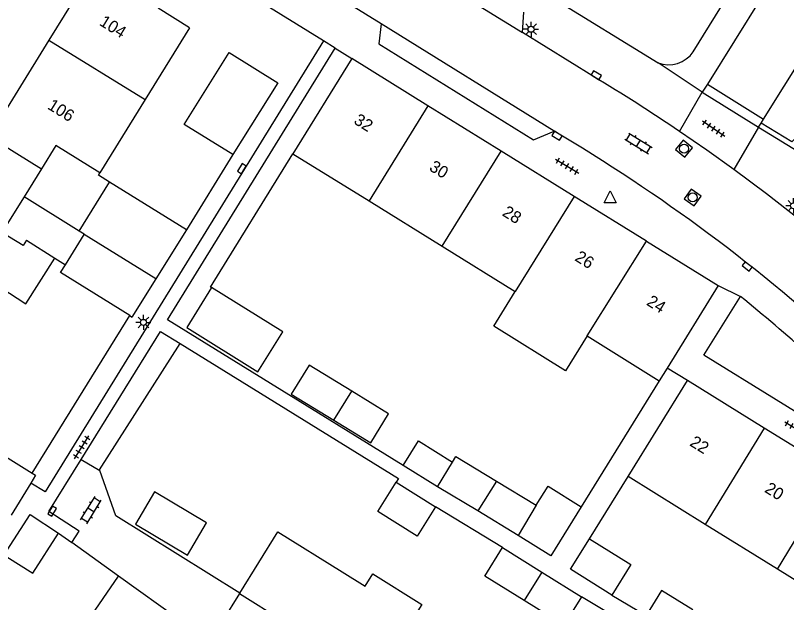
# Model space of a CAD drawing. Extents: x 128999 to 131010, y 395498 to 399007.
# Drawn here: x 130310.1 to 130374.2, y 398200.6 to 398249.4 of the extents above; entities that cross this region are included whole.
import ezdxf

# ---------------------------------------------------------------- set-up
doc = ezdxf.new("R2010")
doc.units = 0
for name, color, linetype in [('gg-afsc-erfafscheiding', 7, 'Continuous'), ('gg-afsc-hekwerk', 7, 'Continuous'), ('gg-afsc-muur', 7, 'Continuous'), ('gg-anno-huisnummerreeks BGT', 7, 'Continuous'), ('gg-bbg-bijgebouw', 7, 'Continuous'), ('gg-bbg-gedigitaliseerde bebouwing', 7, 'Continuous'), ('gg-bbg-gedigitaliseerde bijgebouw', 7, 'Continuous'), ('gg-bbg-hoofdgebouw', 7, 'Continuous'), ('gg-bbg-luifel en loopbrug', 7, 'Continuous'), ('gg-bbg-tussenscheiding', 7, 'Continuous'), ('gg-knt-verharding', 7, 'Continuous'), ('gg-knt-verharding nz', 7, 'Continuous'), ('gt-grn-weggrens', 7, 'Continuous'), ('gt-symb-klinker verharding', 7, 'Continuous'), ('gt-symb-kolk', 7, 'Continuous'), ('gt-symb-lichtmast', 7, 'Continuous'), ('gt-symb-rioolschacht', 7, 'Continuous'), ('gt-symb-tegel verharding', 7, 'Continuous'), ('gt-symb-waterafsluiter', 7, 'Continuous')]:
    doc.layers.add(name, color=color, linetype=linetype)

# ---------------------------------------------------------------- blocks, each defined once
blk = doc.blocks.new('gt0-TEG1')
at = {"layer": 'gt-symb-tegel verharding'}
for p, q in [((-1.125, 0), (1.125, 0)), ((-0.9, -0.25), (-0.9, 0.25)), ((-0.45, -0.25), (-0.45, 0.25)), ((0, -0.25), (0, 0.25)), ((0.45, -0.25), (0.45, 0.25)), ((0.9, -0.25), (0.9, 0.25))]:
    blk.add_line(p, q, dxfattribs=at)
blk = doc.blocks.new('gt0-KOLK')
at = {"layer": 'gt-symb-kolk'}
blk.add_lwpolyline([(0, 0), (0.375, 0), (0.375, 0.4), (-0.375, 0.4), (-0.375, 0), (0, 0)], dxfattribs=at)
blk = doc.blocks.new('gt0-LMAST')
at = {"layer": 'gt-symb-lichtmast'}
for p, q in [((-0.182, 0.173), (-0.447, 0.438)), ((-0.005, 0.246), (-0.005, 0.621)), ((0.172, 0.173), (0.437, 0.438)), ((-0.255, -0.004), (-0.63, -0.004)), ((-0.182, -0.181), (-0.447, -0.446)), ((-0.005, -0.254), (-0.005, -0.629)), ((0.437, -0.446), (0.172, -0.181)), ((0.245, -0.004), (0.62, -0.004))]:
    blk.add_line(p, q, dxfattribs=at)
blk.add_circle((-0.005, -0.004), 0.25, dxfattribs=at)
blk = doc.blocks.new('gt0-WAFSL')
at = {"layer": 'gt-symb-waterafsluiter'}
for p, q in [((-0.5, -0.333), (0, 0.667)), ((0, 0.667), (0.5, -0.333)), ((0.5, -0.333), (-0.5, -0.333))]:
    blk.add_line(p, q, dxfattribs=at)
blk = doc.blocks.new('gt0-KL1')
at = {"layer": 'gt-symb-klinker verharding'}
for p, q in [((-1.15, 0.3), (1.15, 0.3)), ((-1, -0.3), (-1, 0.3)), ((-0.5, 0.3), (-0.5, 0.45)), ((0, -0.3), (0, 0.3)), ((0.5, 0.3), (0.5, 0.45)), ((1, -0.3), (1, 0.3)), ((-1.15, -0.3), (1.15, -0.3)), ((-0.5, -0.45), (-0.5, -0.3)), ((0.5, -0.45), (0.5, -0.3))]:
    blk.add_line(p, q, dxfattribs=at)
blk = doc.blocks.new('gt0-RS')
at = {"layer": 'gt-symb-rioolschacht'}
blk.add_lwpolyline([(-0.5, -0.5), (0.5, -0.5), (0.5, 0.5), (-0.5, 0.5)], close=True, dxfattribs=at)
blk.add_circle((0, 0), 0.375, dxfattribs=at)

msp = doc.modelspace()

# ---------------------------------------------------------------- linework, layer by layer
at = {"layer": 'gg-afsc-erfafscheiding'}
for p, q in [((130311.522, 398211.333), (130319.629, 398224.419)), ((130342.365, 398211.955), (130322.76, 398224.06)), ((130363.64, 398219.01), (130357.159, 398208.539)), ((130357.826, 398205.879), (130361.044, 398211.042)), ((130350.605, 398205.138), (130345.051, 398208.529)), ((130313.725, 398206.352), (130314.81, 398205.568)), ((130318.7, 398202.76), (130314.81, 398205.568)), ((130362.796, 398197.688), (130357.165, 398201.048)), ((130359.706, 398201.192), (130362.535, 398199.483))]:
    msp.add_line(p, q, dxfattribs=at)
for points in [[(130335.73, 398247.26), (130312.612, 398209.761), (130311.416, 398210.499)], [(130323.828, 398222.091), (130341.959, 398210.876), (130341.771, 398210.574)]]:
    msp.add_lwpolyline(points, dxfattribs=at)
at = {"layer": 'gg-afsc-hekwerk'}
for p, q in [((130317.117, 398211.614), (130323.828, 398222.091)), ((130317.143, 398211.54), (130317.117, 398211.614))]:
    msp.add_line(p, q, dxfattribs=at)
msp.add_lwpolyline([(130328.773, 398201.353), (130318.491, 398207.775), (130317.143, 398211.54)], dxfattribs=at)
at = {"layer": 'gg-afsc-muur'}
msp.add_line((130328.2, 398237.8), (130324.35, 398231.56), dxfattribs=at)
msp.add_lwpolyline([(130326.437, 398226.763), (130326.334, 398226.798), (130333.2, 398237.87)], dxfattribs=at)
at = {"layer": 'gg-bbg-bijgebouw'}
for p, q in [((130315.432, 398231.445), (130317.965, 398235.523)), ((130324.35, 398231.56), (130317.965, 398235.523)), ((130324.35, 398231.56), (130321.796, 398227.467)), ((130314.288, 398228.653), (130315.838, 398231.15)), ((130321.796, 398227.467), (130319.82, 398224.3)), ((130319.629, 398224.419), (130319.82, 398224.3))]:
    msp.add_line(p, q, dxfattribs=at)
for points in [[(130328.2, 398237.8), (130324.16, 398240.31), (130327.89, 398246.3), (130331.93, 398243.78), (130328.2, 398237.8)], [(130315.838, 398231.15), (130315.857, 398231.181), (130315.432, 398231.445)], [(130319.629, 398224.419), (130313.876, 398227.99), (130314.288, 398228.653)], [(130326.437, 398226.763), (130324.391, 398223.425), (130330.28, 398219.746), (130332.352, 398223.062), (130326.437, 398226.763)], [(130338.086, 398218.129), (130334.54, 398220.31), (130333.06, 398217.9), (130336.591, 398215.728)], [(130336.591, 398215.728), (130339.66, 398213.84), (130341.14, 398216.25), (130338.086, 398218.129)], [(130309.198, 398204.529), (130311.349, 398207.878), (130313.725, 398206.352)], [(130309.433, 398204.378), (130311.58, 398203), (130313.725, 398206.352)]]:
    msp.add_lwpolyline(points, dxfattribs=at)
at = {"layer": 'gg-bbg-gedigitaliseerde bebouwing'}
for p, q in [((130333.2, 398237.87), (130339.523, 398233.952)), ((130339.523, 398233.952), (130345.595, 398230.19)), ((130345.595, 398230.19), (130351.674, 398226.424)), ((130357.641, 398222.727), (130363.64, 398219.01)), ((130361.044, 398211.042), (130365.99, 398219.02)), ((130367.457, 398207.065), (130361.044, 398211.042)), ((130373.457, 398203.345), (130367.457, 398207.065)), ((130331.95, 398206.44), (130337.281, 398203.121)), ((130379.407, 398199.655), (130373.457, 398203.345)), ((130314.428, 398196.568), (130318.7, 398202.76))]:
    msp.add_line(p, q, dxfattribs=at)
for points in [[(130306.623, 398223.112), (130308.91, 398226.752), (130311.012, 398225.409), (130313.396, 398229.207)], [(130357.641, 398222.727), (130355.85, 398219.837), (130349.883, 398223.534), (130351.674, 398226.424)], [(130337.281, 398203.121), (130339.198, 398201.928), (130339.832, 398202.946), (130343.903, 398200.412), (130342.584, 398198.294)]]:
    msp.add_lwpolyline(points, dxfattribs=at)
at = {"layer": 'gg-bbg-gedigitaliseerde bijgebouw'}
for p, q in [((130305.682, 398214.96), (130311.522, 398211.333)), ((130345.221, 398210.192), (130346.462, 398212.248)), ((130311.416, 398210.499), (130309.779, 398207.822)), ((130341.771, 398210.574), (130345.051, 398208.529)), ((130350.097, 398210.666), (130353.417, 398208.661)), ((130348.548, 398208.182), (130345.221, 398210.192)), ((130353.417, 398208.661), (130351.905, 398206.155)), ((130351.905, 398206.155), (130348.548, 398208.182)), ((130350.605, 398205.138), (130353.884, 398203.093)), ((130353.884, 398203.093), (130357.165, 398201.048))]:
    msp.add_line(p, q, dxfattribs=at)
for points in [[(130346.462, 398212.248), (130346.733, 398212.697), (130350.097, 398210.666)], [(130311.522, 398211.333), (130311.814, 398211.151), (130311.416, 398210.499)], [(130345.051, 398208.529), (130343.53, 398206.09), (130340.25, 398208.135), (130341.771, 398210.574)], [(130359.706, 398201.192), (130356.248, 398203.348), (130357.826, 398205.879)], [(130357.826, 398205.879), (130361.284, 398203.723), (130359.706, 398201.192)], [(130352.406, 398200.739), (130349.135, 398202.778), (130350.605, 398205.138)], [(130357.165, 398201.048), (130355.694, 398198.689), (130352.406, 398200.739)]]:
    msp.add_lwpolyline(points, dxfattribs=at)
at = {"layer": 'gg-bbg-hoofdgebouw'}
for p, q in [((130324.59, 398248.34), (130320.911, 398242.39)), ((130338.09, 398245.78), (130333.2, 398237.87)), ((130344.414, 398241.86), (130338.09, 398245.78)), ((130320.911, 398242.39), (130317.143, 398236.295)), ((130350.508, 398238.082), (130344.414, 398241.86)), ((130356.559, 398234.331), (130350.508, 398238.082)), ((130362.568, 398230.606), (130356.559, 398234.331)), ((130311.05, 398230.68), (130313.396, 398229.207)), ((130362.568, 398230.606), (130368.53, 398226.91)), ((130368.53, 398226.91), (130364.283, 398220.048)), ((130364.283, 398220.048), (130363.64, 398219.01)), ((130372.35, 398215.077), (130365.99, 398219.02)), ((130378.312, 398211.38), (130372.35, 398215.077)), ((130328.773, 398201.353), (130331.95, 398206.44)), ((130326.26, 398197.36), (130318.7, 398202.76)), ((130328.759, 398201.331), (130326.48, 398197.68)), ((130328.759, 398201.331), (130328.773, 398201.353))]:
    msp.add_line(p, q, dxfattribs=at)
for points in [[(130324.59, 398248.34), (130322, 398249.96), (130322.16, 398250.24), (130321.35, 398250.72), (130321.19, 398250.44), (130316.6, 398253.28), (130312.897, 398247.306)], [(130312.897, 398247.306), (130307.94, 398239.31), (130312.29, 398236.61)], [(130317.143, 398236.295), (130313.498, 398238.556), (130312.29, 398236.61)], [(130311.05, 398230.68), (130310.78, 398230.25), (130309.018, 398231.339)]]:
    msp.add_lwpolyline(points, dxfattribs=at)
at = {"layer": 'gg-bbg-luifel en loopbrug'}
for p, q in [((130312.29, 398236.61), (130310.85, 398234.29)), ((130310.85, 398234.29), (130309.018, 398231.339)), ((130315.432, 398231.445), (130310.85, 398234.29)), ((130313.396, 398229.207), (130314.288, 398228.653)), ((130345.221, 398210.192), (130342.365, 398211.955))]:
    msp.add_line(p, q, dxfattribs=at)
for points in [[(130317.965, 398235.523), (130317.026, 398236.106), (130317.143, 398236.295)], [(130342.365, 398211.955), (130343.632, 398214), (130346.462, 398212.248)], [(130353.417, 398208.661), (130354.397, 398210.244), (130357.159, 398208.539)], [(130320.11, 398207.093), (130324.421, 398204.519), (130326.015, 398207.188), (130321.704, 398209.763), (130320.11, 398207.093)], [(130357.159, 398208.539), (130354.637, 398204.465), (130351.905, 398206.155)], [(130366.438, 398199.964), (130363.825, 398201.576), (130362.535, 398199.483)]]:
    msp.add_lwpolyline(points, dxfattribs=at)
at = {"layer": 'gg-bbg-tussenscheiding'}
for p, q in [((130312.897, 398247.306), (130320.911, 398242.39)), ((130344.414, 398241.86), (130339.523, 398233.952)), ((130345.595, 398230.19), (130350.508, 398238.082)), ((130356.559, 398234.331), (130351.674, 398226.424)), ((130321.796, 398227.467), (130315.838, 398231.15)), ((130357.641, 398222.727), (130362.568, 398230.606)), ((130336.591, 398215.728), (130338.086, 398218.129)), ((130372.35, 398215.077), (130367.457, 398207.065)), ((130373.457, 398203.345), (130378.312, 398211.38)), ((130350.097, 398210.666), (130348.548, 398208.182)), ((130353.884, 398203.093), (130352.406, 398200.739)), ((130328.759, 398201.331), (130333.761, 398198.215))]:
    msp.add_line(p, q, dxfattribs=at)
at = {"layer": 'gg-knt-verharding'}
for p, q in [((130397.958, 398292.446), (130367.64, 398243.665)), ((130325.419, 398268.91), (130363.54, 398245.43)), ((130340.538, 398248.663), (130320.73, 398260.94)), ((130335.73, 398247.26), (130319.13, 398257.62)), ((130352.263, 398247.95), (130352.374, 398249.638)), ((130340.538, 398248.663), (130340.341, 398246.998)), ((130372.305, 398240.749), (130377.162, 398248.566)), ((130358.17, 398244.3), (130352.263, 398247.95)), ((130322.76, 398224.06), (130336.7, 398246.65)), ((130336.7, 398246.65), (130338.09, 398245.78)), ((130367.64, 398243.665), (130367.209, 398243.002)), ((130367.64, 398243.665), (130372.305, 398240.749)), ((130367.209, 398243.002), (130371.892, 398240.078)), ((130371.892, 398240.078), (130372.108, 398240.429)), ((130372.108, 398240.429), (130372.305, 398240.749)), ((130355.585, 398239.337), (130354.908, 398239.756)), ((130315.61, 398212.469), (130317.143, 398211.54))]:
    msp.add_line(p, q, dxfattribs=at)
for points in [[(130366.459, 398246.35), (130397.38, 398296.26), (130398.85, 398295.34), (130398.69, 398295.08), (130399.36, 398294.669)], [(130340.341, 398246.998), (130353.195, 398239.031), (130354.908, 398239.756)], [(130381.221, 398245.681), (130374.645, 398238.868), (130372.108, 398240.429)], [(130369.842, 398236.56), (130367.596, 398238.168), (130365.324, 398239.735)], [(130375.217, 398232.46), (130372.553, 398234.538), (130369.842, 398236.56)], [(130385.36, 398210), (130367.33, 398221.13), (130370.394, 398226.016)], [(130315.61, 398212.469), (130322.18, 398223.11), (130323.828, 398222.091)], [(130314.81, 398205.568), (130315.421, 398206.503), (130312.921, 398208.136), (130315.61, 398212.469)]]:
    msp.add_lwpolyline(points, dxfattribs=at)
for centre, radius, start, end in [((130364.422, 398247.724), 2.457, 248.97606, 326.01119), ((130277.291, 398109.664), 157.061, 55.90977, 59.00597), ((130281.611, 398115.467), 144.278, 46.7648, 59.15463), ((130237.79, 398064.612), 208.89, 46.49926, 50.5945)]:
    msp.add_arc(centre, radius, start, end, dxfattribs=at)
at = {"layer": 'gg-knt-verharding nz'}
for p, q in [((130325.658, 398264.393), (130352.263, 398247.95)), ((130354.908, 398239.756), (130340.538, 398248.663))]:
    msp.add_line(p, q, dxfattribs=at)
at = {"layer": 'gt-grn-weggrens'}
for p, q in [((130336.7, 398246.65), (130335.73, 398247.26)), ((130367.209, 398243.002), (130363.54, 398245.43)), ((130365.324, 398239.735), (130367.209, 398243.002)), ((130371.892, 398240.078), (130369.842, 398236.56)), ((130371.892, 398240.078), (130376.54, 398237.24)), ((130368.53, 398226.91), (130370.394, 398226.016)), ((130365.99, 398219.02), (130364.283, 398220.048))]:
    msp.add_line(p, q, dxfattribs=at)

# ---------------------------------------------------------------- block references
at = {"layer": 'gt-symb-klinker verharding'}
for p, rotation in [((130361.915, 398238.738), -31.720060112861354), ((130316.408, 398208.26), 58.2498030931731)]:
    msp.add_blockref('gt0-KL1', p, dxfattribs=dict(at, rotation=rotation))
at = {"layer": 'gt-symb-kolk'}
for p, rotation in [((130358.295, 398244.225), -31.337205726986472), ((130355.245, 398239.546), 148.20108717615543), ((130329.118, 398236.534), 58.12218352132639), ((130371.058, 398228.67), 141.82346239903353), ((130313.015, 398208.274), -121.75019690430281)]:
    msp.add_blockref('gt0-KOLK', p, dxfattribs=dict(at, rotation=rotation))
at = {"layer": 'gt-symb-lichtmast'}
for p in [(130352.991, 398248.225), (130374.791, 398233.55), (130320.778, 398223.861)]:
    msp.add_blockref('gt0-LMAST', p, dxfattribs=at)
at = {"layer": 'gt-symb-rioolschacht'}
for p, rotation in [((130365.7, 398238.289), -39.196688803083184), ((130366.409, 398234.241), -35.43780146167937)]:
    msp.add_blockref('gt0-RS', p, dxfattribs=dict(at, rotation=rotation))
at = {"layer": 'gt-symb-tegel verharding'}
for p, rotation in [((130368.153, 398239.964), -34.19864361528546), ((130355.983, 398236.839), -31.720060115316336), ((130375.022, 398215.007), -31.671318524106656), ((130315.645, 398213.471), 58.249803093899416)]:
    msp.add_blockref('gt0-TEG1', p, dxfattribs=dict(at, rotation=rotation))
at = {"layer": 'gt-symb-waterafsluiter'}
msp.add_blockref('gt0-WAFSL', (130359.564, 398234.116), dxfattribs=at)

# ---------------------------------------------------------------- texts
at = {"layer": 'gg-anno-huisnummerreeks BGT'}
for s, p in [('104', (130317.041, 398248.61)), ('106', (130312.73, 398241.656)), ('32', (130338.178, 398240.431)), ('30', (130344.446, 398236.546)), ('28', (130350.518, 398232.781)), ('26', (130356.548, 398229.043)), ('24', (130362.503, 398225.352)), ('22', (130366.096, 398213.66)), ('20', (130372.316, 398209.803))]:
    msp.add_text(s, height=1, rotation=328.2, dxfattribs=at).set_placement(p)

doc.saveas('drawing.dxf')
